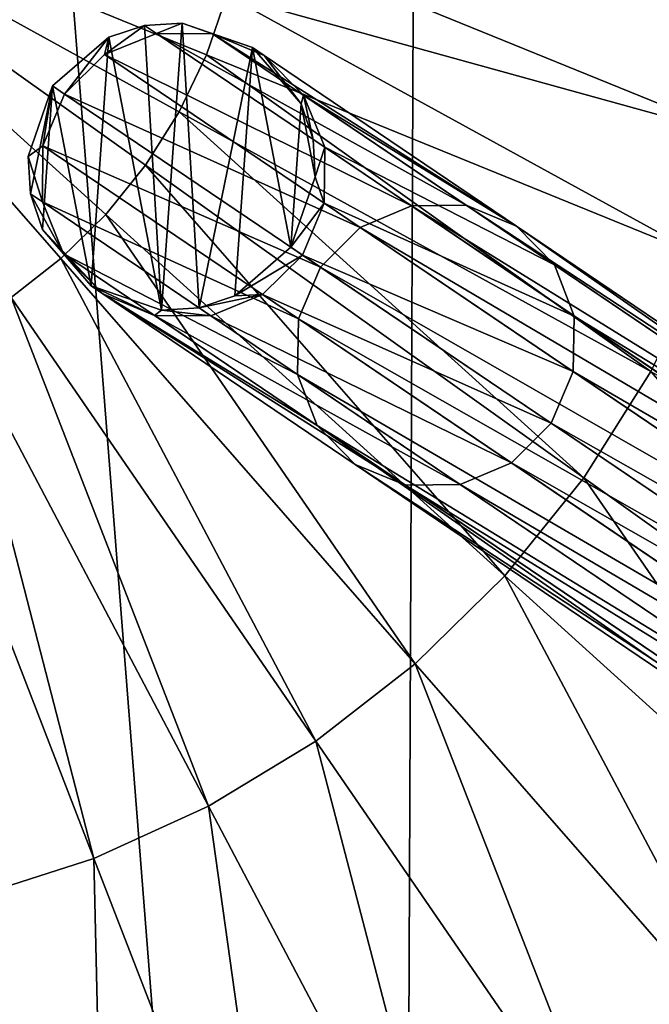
# Model space of a CAD drawing. Header units: millimetres. Extents: x 64 to 3333, y 103 to 3347.
# Tile 356 of 519: x 1733 to 1744, y 1758 to 1775. Entities that reach past the tile are written whole.
import ezdxf

# ---------------------------------------------------------------- set-up
doc = ezdxf.new("R2010")
doc.units = ezdxf.units.MM
doc.header["$LTSCALE"] = 25.4
doc.layers.get('0').update_dxf_attribs({"true_color": 0xff5454})

# ---------------------------------------------------------------- blocks, each defined once
blk = doc.blocks.new('SPIDER-6785-9743.STL')
at = {"color": 0}
mesh = blk.add_polyface(dxfattribs=at)
corners = [(1654.298, 1759.693, 1405.814), (1652.364, 1784.306, 1405.814), (1652.311, 1771.919, 1405.814), (1654.454, 1796.515, 1405.814), (1658.271, 1747.96, 1405.814), (1658.526, 1808.214, 1405.814), (1664.12, 1737.042, 1405.814), (1664.467, 1819.083, 1405.814), (1671.687, 1727.234, 1405.814), (1672.116, 1828.826, 1405.814), (1680.765, 1718.807, 1405.814), (1681.265, 1837.177, 1405.814), (1691.106, 1711.988, 1405.814), (1691.664, 1843.908, 1405.814), (1702.429, 1706.964, 1405.814), (1703.028, 1848.835, 1405.814), (1714.423, 1703.873, 1405.814), (1715.049, 1851.825, 1405.814), (1726.764, 1702.797, 1405.814), (1727.398, 1852.796, 1405.814), (1739.112, 1703.768, 1405.814), (1739.738, 1851.721, 1405.814), (1751.133, 1706.758, 1405.814), (1751.733, 1848.63, 1405.814), (1762.498, 1711.686, 1405.814), (1763.055, 1843.606, 1405.814), (1772.896, 1718.417, 1405.814), (1773.396, 1836.787, 1405.814), (1782.045, 1726.768, 1405.814), (1782.474, 1828.359, 1405.814), (1789.694, 1736.511, 1405.814), (1790.041, 1818.552, 1405.814), (1795.636, 1747.38, 1405.814), (1795.89, 1807.633, 1405.814), (1799.707, 1759.078, 1405.814), (1799.863, 1795.901, 1405.814), (1801.798, 1771.288, 1405.814), (1801.85, 1783.674, 1405.814)]
mesh.append_faces([[corners[k] for k in face] for face in [(0, 1, 2), (35, 36, 37)]], dxfattribs={"vtx0": -1, "color": 0})
mesh.append_faces([[corners[k] for k in face] for face in [(1, 0, 3), (3, 4, 5), (5, 6, 7), (7, 8, 9), (9, 10, 11), (11, 12, 13), (13, 14, 15), (15, 16, 17), (17, 18, 19), (19, 20, 21), (21, 22, 23), (23, 24, 25), (25, 26, 27), (27, 28, 29), (29, 30, 31), (31, 32, 33), (33, 34, 35)]], dxfattribs={"vtx0": -1, "vtx1": -1, "color": 0})
mesh.append_faces([[corners[k] for k in face] for face in [(3, 0, 4), (5, 4, 6), (7, 6, 8), (9, 8, 10), (11, 10, 12), (13, 12, 14), (15, 14, 16), (17, 16, 18), (19, 18, 20), (21, 20, 22), (23, 22, 24), (25, 24, 26), (27, 26, 28), (29, 28, 30), (31, 30, 32), (33, 32, 34), (35, 34, 36)]], dxfattribs={"vtx0": -1, "vtx2": -1, "color": 0})
mesh = blk.add_polyface(dxfattribs=at)
corners = [(1733.292, 1770.692, 1362.521), (1732.426, 1770.018, 1362.521), (1727.081, 1777.797, 1362.181)]
mesh.append_faces([[corners[k] for k in face] for face in [(0, 1, 2)]], dxfattribs={"color": 0})
mesh = blk.add_polyface(dxfattribs=at)
corners = [(1734.075, 1771.461, 1362.521), (1733.292, 1770.692, 1362.521), (1727.081, 1777.797, 1362.181)]
mesh.append_faces([[corners[k] for k in face] for face in [(0, 1, 2)]], dxfattribs={"color": 0})
mesh = blk.add_polyface(dxfattribs=at)
corners = [(1734.764, 1772.316, 1362.521), (1734.075, 1771.461, 1362.521), (1727.081, 1777.797, 1362.181)]
mesh.append_faces([[corners[k] for k in face] for face in [(0, 1, 2)]], dxfattribs={"color": 0})
mesh = blk.add_polyface(dxfattribs=at)
corners = [(1735.348, 1773.245, 1362.521), (1734.764, 1772.316, 1362.521), (1727.081, 1777.797, 1362.181)]
mesh.append_faces([[corners[k] for k in face] for face in [(0, 1, 2)]], dxfattribs={"color": 0})
mesh = blk.add_polyface(dxfattribs=at)
corners = [(1735.821, 1774.235, 1362.521), (1735.348, 1773.245, 1362.521), (1727.081, 1777.797, 1362.181)]
mesh.append_faces([[corners[k] for k in face] for face in [(0, 1, 2)]], dxfattribs={"color": 0})
mesh = blk.add_polyface(dxfattribs=at)
corners = [(1736.175, 1775.274, 1362.521), (1735.821, 1774.235, 1362.521), (1727.081, 1777.797, 1362.181)]
mesh.append_faces([[corners[k] for k in face] for face in [(0, 1, 2)]], dxfattribs={"color": 0})
mesh = blk.add_polyface(dxfattribs=at)
corners = [(1736.406, 1776.347, 1362.521), (1745.191, 1772.772, 1363.8), (1736.175, 1775.274, 1362.521), (1745.652, 1774.909, 1363.8)]
mesh.append_faces([[corners[k] for k in face] for face in [(0, 1, 2), (1, 0, 3)]], dxfattribs={"vtx0": -1, "color": 0})
mesh = blk.add_polyface(dxfattribs=at)
corners = [(1736.175, 1775.274, 1362.521), (1744.486, 1770.704, 1363.8), (1735.821, 1774.235, 1362.521), (1745.191, 1772.772, 1363.8)]
mesh.append_faces([[corners[k] for k in face] for face in [(0, 1, 2), (1, 0, 3)]], dxfattribs={"vtx0": -1, "color": 0})
mesh = blk.add_polyface(dxfattribs=at)
corners = [(1732.764, 1771.818, 1369.032), (1733.148, 1773.693, 1369.032), (1732.725, 1772.469, 1369.032), (1732.97, 1771.199, 1369.032), (1733.818, 1770.221, 1369.032), (1734.126, 1774.54, 1369.032), (1735.041, 1769.798, 1369.032), (1734.745, 1774.746, 1369.032), (1735.397, 1774.785, 1369.032), (1735.693, 1769.837, 1369.032), (1736.62, 1774.362, 1369.032), (1736.312, 1770.043, 1369.032), (1737.29, 1770.891, 1369.032), (1737.467, 1773.385, 1369.032), (1737.713, 1772.114, 1369.032), (1737.674, 1772.765, 1369.032)]
mesh.append_faces([[corners[k] for k in face] for face in [(0, 1, 2), (13, 14, 15)]], dxfattribs={"vtx0": -1, "color": 0})
mesh.append_faces([[corners[k] for k in face] for face in [(1, 4, 5), (5, 6, 7), (7, 6, 8), (8, 9, 10), (10, 12, 13)]], dxfattribs={"vtx0": -1, "vtx1": -1, "color": 0})
mesh.append_faces([[corners[k] for k in face] for face in [(1, 0, 3), (1, 3, 4), (5, 4, 6), (8, 6, 9), (10, 9, 11), (10, 11, 12), (13, 12, 14)]], dxfattribs={"vtx0": -1, "vtx2": -1, "color": 0})
mesh = blk.add_polyface(dxfattribs=at)
corners = [(1734.745, 1774.746, 1369.032), (1734.049, 1774.238, 1359.544), (1734.126, 1774.54, 1369.032)]
mesh.append_faces([[corners[k] for k in face] for face in [(0, 1, 2)]], dxfattribs={"color": 0})
mesh = blk.add_polyface(dxfattribs=at)
corners = [(1734.745, 1774.746, 1369.032), (1734.952, 1774.606, 1359.573), (1734.049, 1774.238, 1359.544)]
mesh.append_faces([[corners[k] for k in face] for face in [(0, 1, 2)]], dxfattribs={"color": 0})
mesh = blk.add_polyface(dxfattribs=at)
corners = [(1735.397, 1774.785, 1369.032), (1734.952, 1774.606, 1359.573), (1734.745, 1774.746, 1369.032)]
mesh.append_faces([[corners[k] for k in face] for face in [(0, 1, 2)]], dxfattribs={"color": 0})
mesh = blk.add_polyface(dxfattribs=at)
corners = [(1735.397, 1774.785, 1369.032), (1735.927, 1774.602, 1359.616), (1734.952, 1774.606, 1359.573)]
mesh.append_faces([[corners[k] for k in face] for face in [(0, 1, 2)]], dxfattribs={"color": 0})
mesh = blk.add_polyface(dxfattribs=at)
corners = [(1736.62, 1774.362, 1369.032), (1735.927, 1774.602, 1359.616), (1735.397, 1774.785, 1369.032)]
mesh.append_faces([[corners[k] for k in face] for face in [(0, 1, 2)]], dxfattribs={"color": 0})
mesh = blk.add_polyface(dxfattribs=at)
corners = [(1734.126, 1774.54, 1369.032), (1733.356, 1773.552, 1359.534), (1733.148, 1773.693, 1369.032)]
mesh.append_faces([[corners[k] for k in face] for face in [(0, 1, 2)]], dxfattribs={"color": 0})
mesh = blk.add_polyface(dxfattribs=at)
corners = [(1734.126, 1774.54, 1369.032), (1734.049, 1774.238, 1359.544), (1733.356, 1773.552, 1359.534)]
mesh.append_faces([[corners[k] for k in face] for face in [(0, 1, 2)]], dxfattribs={"color": 0})
mesh = blk.add_polyface(dxfattribs=at)
corners = [(1734.049, 1774.238, 1359.544), (1739.383, 1771.609, 1325.195), (1738.494, 1771.231, 1325.058), (1734.952, 1774.606, 1359.573)]
mesh.append_faces([[corners[k] for k in face] for face in [(0, 1, 2), (1, 0, 3)]], dxfattribs={"vtx0": -1, "color": 0})
mesh = blk.add_polyface(dxfattribs=at)
corners = [(1734.952, 1774.606, 1359.573), (1740.336, 1771.619, 1325.4), (1739.383, 1771.609, 1325.195), (1735.927, 1774.602, 1359.616)]
mesh.append_faces([[corners[k] for k in face] for face in [(0, 1, 2), (1, 0, 3)]], dxfattribs={"vtx0": -1, "color": 0})
mesh = blk.add_polyface(dxfattribs=at)
corners = [(1736.62, 1774.362, 1369.032), (1736.824, 1774.224, 1359.667), (1735.927, 1774.602, 1359.616)]
mesh.append_faces([[corners[k] for k in face] for face in [(0, 1, 2)]], dxfattribs={"color": 0})
mesh = blk.add_polyface(dxfattribs=at)
corners = [(1735.927, 1774.602, 1359.616), (1741.209, 1771.258, 1325.642), (1740.336, 1771.619, 1325.4), (1736.824, 1774.224, 1359.667)]
mesh.append_faces([[corners[k] for k in face] for face in [(0, 1, 2), (1, 0, 3)]], dxfattribs={"vtx0": -1, "color": 0})
mesh = blk.add_polyface(dxfattribs=at)
corners = [(1736.62, 1774.362, 1369.032), (1737.467, 1773.385, 1369.032), (1736.824, 1774.224, 1359.667)]
mesh.append_faces([[corners[k] for k in face] for face in [(0, 1, 2)]], dxfattribs={"color": 0})
mesh = blk.add_polyface(dxfattribs=at)
corners = [(1733.356, 1773.552, 1359.534), (1738.494, 1771.231, 1325.058), (1737.806, 1770.542, 1325.009), (1734.049, 1774.238, 1359.544)]
mesh.append_faces([[corners[k] for k in face] for face in [(0, 1, 2), (1, 0, 3)]], dxfattribs={"vtx0": -1, "color": 0})
mesh = blk.add_polyface(dxfattribs=at)
corners = [(1735.821, 1774.235, 1362.521), (1743.545, 1768.731, 1363.8), (1735.348, 1773.245, 1362.521), (1744.486, 1770.704, 1363.8)]
mesh.append_faces([[corners[k] for k in face] for face in [(0, 1, 2), (1, 0, 3)]], dxfattribs={"vtx0": -1, "color": 0})
mesh = blk.add_polyface(dxfattribs=at)
corners = [(1736.824, 1774.224, 1359.667), (1737.467, 1773.385, 1369.032), (1737.509, 1773.531, 1359.717)]
mesh.append_faces([[corners[k] for k in face] for face in [(0, 1, 2)]], dxfattribs={"color": 0})
mesh = blk.add_polyface(dxfattribs=at)
corners = [(1741.209, 1771.258, 1325.642), (1737.509, 1773.531, 1359.717), (1741.868, 1770.582, 1325.885), (1736.824, 1774.224, 1359.667)]
mesh.append_faces([[corners[k] for k in face] for face in [(0, 1, 2), (1, 0, 3)]], dxfattribs={"vtx0": -1, "color": 0})
mesh = blk.add_polyface(dxfattribs=at)
corners = [(1733.148, 1773.693, 1369.032), (1732.977, 1772.653, 1359.544), (1732.725, 1772.469, 1369.032)]
mesh.append_faces([[corners[k] for k in face] for face in [(0, 1, 2)]], dxfattribs={"color": 0})
mesh = blk.add_polyface(dxfattribs=at)
corners = [(1733.148, 1773.693, 1369.032), (1733.356, 1773.552, 1359.534), (1732.977, 1772.653, 1359.544)]
mesh.append_faces([[corners[k] for k in face] for face in [(0, 1, 2)]], dxfattribs={"color": 0})
mesh = blk.add_polyface(dxfattribs=at)
corners = [(1732.977, 1772.653, 1359.544), (1737.806, 1770.542, 1325.009), (1737.422, 1769.646, 1325.058), (1733.356, 1773.552, 1359.534)]
mesh.append_faces([[corners[k] for k in face] for face in [(0, 1, 2), (1, 0, 3)]], dxfattribs={"vtx0": -1, "color": 0})
mesh = blk.add_polyface(dxfattribs=at)
corners = [(1737.509, 1773.531, 1359.717), (1737.467, 1773.385, 1369.032), (1737.674, 1772.765, 1369.032)]
mesh.append_faces([[corners[k] for k in face] for face in [(0, 1, 2)]], dxfattribs={"color": 0})
mesh = blk.add_polyface(dxfattribs=at)
corners = [(1737.509, 1773.531, 1359.717), (1737.674, 1772.765, 1369.032), (1737.876, 1772.628, 1359.76)]
mesh.append_faces([[corners[k] for k in face] for face in [(0, 1, 2)]], dxfattribs={"color": 0})
mesh = blk.add_polyface(dxfattribs=at)
corners = [(1741.868, 1770.582, 1325.885), (1737.876, 1772.628, 1359.76), (1742.214, 1769.694, 1326.09), (1737.509, 1773.531, 1359.717)]
mesh.append_faces([[corners[k] for k in face] for face in [(0, 1, 2), (1, 0, 3)]], dxfattribs={"vtx0": -1, "color": 0})
mesh = blk.add_polyface(dxfattribs=at)
corners = [(1735.348, 1773.245, 1362.521), (1742.381, 1766.881, 1363.8), (1734.764, 1772.316, 1362.521), (1743.545, 1768.731, 1363.8)]
mesh.append_faces([[corners[k] for k in face] for face in [(0, 1, 2), (1, 0, 3)]], dxfattribs={"vtx0": -1, "color": 0})
mesh = blk.add_polyface(dxfattribs=at)
corners = [(1737.674, 1772.765, 1369.032), (1737.713, 1772.114, 1369.032), (1737.876, 1772.628, 1359.76)]
mesh.append_faces([[corners[k] for k in face] for face in [(0, 1, 2)]], dxfattribs={"color": 0})
mesh = blk.add_polyface(dxfattribs=at)
corners = [(1732.977, 1772.653, 1359.544), (1732.971, 1771.678, 1359.573), (1732.725, 1772.469, 1369.032)]
mesh.append_faces([[corners[k] for k in face] for face in [(0, 1, 2)]], dxfattribs={"color": 0})
mesh = blk.add_polyface(dxfattribs=at)
corners = [(1732.971, 1771.678, 1359.573), (1737.422, 1769.646, 1325.058), (1737.402, 1768.681, 1325.195), (1732.977, 1772.653, 1359.544)]
mesh.append_faces([[corners[k] for k in face] for face in [(0, 1, 2), (1, 0, 3)]], dxfattribs={"vtx0": -1, "color": 0})
mesh = blk.add_polyface(dxfattribs=at)
corners = [(1737.876, 1772.628, 1359.76), (1737.713, 1772.114, 1369.032), (1737.87, 1771.654, 1359.789)]
mesh.append_faces([[corners[k] for k in face] for face in [(0, 1, 2)]], dxfattribs={"color": 0})
mesh = blk.add_polyface(dxfattribs=at)
corners = [(1742.214, 1769.694, 1326.09), (1737.87, 1771.654, 1359.789), (1742.194, 1768.729, 1326.227), (1737.876, 1772.628, 1359.76)]
mesh.append_faces([[corners[k] for k in face] for face in [(0, 1, 2), (1, 0, 3)]], dxfattribs={"vtx0": -1, "color": 0})
mesh = blk.add_polyface(dxfattribs=at)
corners = [(1732.725, 1772.469, 1369.032), (1732.971, 1771.678, 1359.573), (1732.764, 1771.818, 1369.032)]
mesh.append_faces([[corners[k] for k in face] for face in [(0, 1, 2)]], dxfattribs={"color": 0})
mesh = blk.add_polyface(dxfattribs=at)
corners = [(1734.764, 1772.316, 1362.521), (1741.01, 1765.179, 1363.8), (1734.075, 1771.461, 1362.521), (1742.381, 1766.881, 1363.8)]
mesh.append_faces([[corners[k] for k in face] for face in [(0, 1, 2), (1, 0, 3)]], dxfattribs={"vtx0": -1, "color": 0})
mesh = blk.add_polyface(dxfattribs=at)
corners = [(1737.713, 1772.114, 1369.032), (1737.29, 1770.891, 1369.032), (1737.87, 1771.654, 1359.789)]
mesh.append_faces([[corners[k] for k in face] for face in [(0, 1, 2)]], dxfattribs={"color": 0})
mesh = blk.add_polyface(dxfattribs=at)
corners = [(1732.764, 1771.818, 1369.032), (1733.338, 1770.775, 1359.616), (1732.97, 1771.199, 1369.032)]
mesh.append_faces([[corners[k] for k in face] for face in [(0, 1, 2)]], dxfattribs={"color": 0})
mesh = blk.add_polyface(dxfattribs=at)
corners = [(1732.764, 1771.818, 1369.032), (1732.971, 1771.678, 1359.573), (1733.338, 1770.775, 1359.616)]
mesh.append_faces([[corners[k] for k in face] for face in [(0, 1, 2)]], dxfattribs={"color": 0})
mesh = blk.add_polyface(dxfattribs=at)
corners = [(1733.338, 1770.775, 1359.616), (1737.402, 1768.681, 1325.195), (1737.748, 1767.793, 1325.4), (1732.971, 1771.678, 1359.573)]
mesh.append_faces([[corners[k] for k in face] for face in [(0, 1, 2), (1, 0, 3)]], dxfattribs={"vtx0": -1, "color": 0})
mesh = blk.add_polyface(dxfattribs=at)
corners = [(1737.87, 1771.654, 1359.789), (1737.29, 1770.891, 1369.032), (1737.491, 1770.755, 1359.799)]
mesh.append_faces([[corners[k] for k in face] for face in [(0, 1, 2)]], dxfattribs={"color": 0})
mesh = blk.add_polyface(dxfattribs=at)
corners = [(1742.194, 1768.729, 1326.227), (1737.491, 1770.755, 1359.799), (1741.81, 1767.833, 1326.275), (1737.87, 1771.654, 1359.789)]
mesh.append_faces([[corners[k] for k in face] for face in [(0, 1, 2), (1, 0, 3)]], dxfattribs={"vtx0": -1, "color": 0})
mesh = blk.add_polyface(dxfattribs=at)
corners = [(1738.494, 1771.231, 1325.058), (1749.764, 1764.587, 1291.581), (1748.906, 1764.188, 1291.344), (1739.383, 1771.609, 1325.195)]
mesh.append_faces([[corners[k] for k in face] for face in [(0, 1, 2), (1, 0, 3)]], dxfattribs={"vtx0": -1, "color": 0})
mesh = blk.add_polyface(dxfattribs=at)
corners = [(1739.383, 1771.609, 1325.195), (1750.672, 1764.627, 1291.936), (1749.764, 1764.587, 1291.581), (1740.336, 1771.619, 1325.4)]
mesh.append_faces([[corners[k] for k in face] for face in [(0, 1, 2), (1, 0, 3)]], dxfattribs={"vtx0": -1, "color": 0})
mesh = blk.add_polyface(dxfattribs=at)
corners = [(1740.336, 1771.619, 1325.4), (1751.491, 1764.303, 1292.355), (1750.672, 1764.627, 1291.936), (1741.209, 1771.258, 1325.642)]
mesh.append_faces([[corners[k] for k in face] for face in [(0, 1, 2), (1, 0, 3)]], dxfattribs={"vtx0": -1, "color": 0})
mesh = blk.add_polyface(dxfattribs=at)
corners = [(1734.075, 1771.461, 1362.521), (1739.451, 1763.647, 1363.8), (1733.292, 1770.692, 1362.521), (1741.01, 1765.179, 1363.8)]
mesh.append_faces([[corners[k] for k in face] for face in [(0, 1, 2), (1, 0, 3)]], dxfattribs={"vtx0": -1, "color": 0})
mesh = blk.add_polyface(dxfattribs=at)
corners = [(1737.806, 1770.542, 1325.009), (1748.906, 1764.188, 1291.344), (1748.228, 1763.491, 1291.261), (1738.494, 1771.231, 1325.058)]
mesh.append_faces([[corners[k] for k in face] for face in [(0, 1, 2), (1, 0, 3)]], dxfattribs={"vtx0": -1, "color": 0})
mesh = blk.add_polyface(dxfattribs=at)
corners = [(1741.209, 1771.258, 1325.642), (1752.096, 1763.663, 1292.774), (1751.491, 1764.303, 1292.355), (1741.868, 1770.582, 1325.885)]
mesh.append_faces([[corners[k] for k in face] for face in [(0, 1, 2), (1, 0, 3)]], dxfattribs={"vtx0": -1, "color": 0})
mesh = blk.add_polyface(dxfattribs=at)
corners = [(1732.97, 1771.199, 1369.032), (1734.023, 1770.082, 1359.667), (1733.818, 1770.221, 1369.032)]
mesh.append_faces([[corners[k] for k in face] for face in [(0, 1, 2)]], dxfattribs={"color": 0})
mesh = blk.add_polyface(dxfattribs=at)
corners = [(1732.97, 1771.199, 1369.032), (1733.338, 1770.775, 1359.616), (1734.023, 1770.082, 1359.667)]
mesh.append_faces([[corners[k] for k in face] for face in [(0, 1, 2)]], dxfattribs={"color": 0})
mesh = blk.add_polyface(dxfattribs=at)
corners = [(1736.312, 1770.043, 1369.032), (1737.491, 1770.755, 1359.799), (1737.29, 1770.891, 1369.032)]
mesh.append_faces([[corners[k] for k in face] for face in [(0, 1, 2)]], dxfattribs={"color": 0})
mesh = blk.add_polyface(dxfattribs=at)
corners = [(1734.023, 1770.082, 1359.667), (1737.748, 1767.793, 1325.4), (1738.407, 1767.117, 1325.642), (1733.338, 1770.775, 1359.616)]
mesh.append_faces([[corners[k] for k in face] for face in [(0, 1, 2), (1, 0, 3)]], dxfattribs={"vtx0": -1, "color": 0})
mesh = blk.add_polyface(dxfattribs=at)
corners = [(1736.312, 1770.043, 1369.032), (1736.798, 1770.069, 1359.789), (1737.491, 1770.755, 1359.799)]
mesh.append_faces([[corners[k] for k in face] for face in [(0, 1, 2)]], dxfattribs={"color": 0})
mesh = blk.add_polyface(dxfattribs=at)
corners = [(1741.81, 1767.833, 1326.275), (1736.798, 1770.069, 1359.789), (1741.122, 1767.144, 1326.227), (1737.491, 1770.755, 1359.799)]
mesh.append_faces([[corners[k] for k in face] for face in [(0, 1, 2), (1, 0, 3)]], dxfattribs={"vtx0": -1, "color": 0})
mesh = blk.add_polyface(dxfattribs=at)
corners = [(1733.292, 1770.692, 1362.521), (1737.725, 1762.307, 1363.8), (1732.426, 1770.018, 1362.521), (1739.451, 1763.647, 1363.8)]
mesh.append_faces([[corners[k] for k in face] for face in [(0, 1, 2), (1, 0, 3)]], dxfattribs={"vtx0": -1, "color": 0})
mesh = blk.add_polyface(dxfattribs=at)
corners = [(1737.422, 1769.646, 1325.058), (1748.228, 1763.491, 1291.261), (1747.834, 1762.603, 1291.344), (1737.806, 1770.542, 1325.009)]
mesh.append_faces([[corners[k] for k in face] for face in [(0, 1, 2), (1, 0, 3)]], dxfattribs={"vtx0": -1, "color": 0})
mesh = blk.add_polyface(dxfattribs=at)
corners = [(1752.096, 1763.663, 1292.774), (1742.214, 1769.694, 1326.09), (1752.397, 1762.806, 1293.129), (1741.868, 1770.582, 1325.885)]
mesh.append_faces([[corners[k] for k in face] for face in [(0, 1, 2), (1, 0, 3)]], dxfattribs={"vtx0": -1, "color": 0})
mesh = blk.add_polyface(dxfattribs=at)
corners = [(1733.818, 1770.221, 1369.032), (1734.921, 1769.705, 1359.717), (1735.041, 1769.798, 1369.032)]
mesh.append_faces([[corners[k] for k in face] for face in [(0, 1, 2)]], dxfattribs={"color": 0})
mesh = blk.add_polyface(dxfattribs=at)
corners = [(1733.818, 1770.221, 1369.032), (1734.023, 1770.082, 1359.667), (1734.921, 1769.705, 1359.717)]
mesh.append_faces([[corners[k] for k in face] for face in [(0, 1, 2)]], dxfattribs={"color": 0})
mesh = blk.add_polyface(dxfattribs=at)
corners = [(1739.28, 1766.756, 1325.885), (1734.023, 1770.082, 1359.667), (1738.407, 1767.117, 1325.642), (1734.921, 1769.705, 1359.717)]
mesh.append_faces([[corners[k] for k in face] for face in [(0, 1, 2), (1, 0, 3)]], dxfattribs={"vtx0": -1, "color": 0})
mesh = blk.add_polyface(dxfattribs=at)
corners = [(1735.693, 1769.837, 1369.032), (1736.798, 1770.069, 1359.789), (1736.312, 1770.043, 1369.032)]
mesh.append_faces([[corners[k] for k in face] for face in [(0, 1, 2)]], dxfattribs={"color": 0})
mesh = blk.add_polyface(dxfattribs=at)
corners = [(1735.693, 1769.837, 1369.032), (1735.895, 1769.7, 1359.76), (1736.798, 1770.069, 1359.789)]
mesh.append_faces([[corners[k] for k in face] for face in [(0, 1, 2)]], dxfattribs={"color": 0})
mesh = blk.add_polyface(dxfattribs=at)
corners = [(1741.122, 1767.144, 1326.227), (1735.895, 1769.7, 1359.76), (1740.233, 1766.765, 1326.09), (1736.798, 1770.069, 1359.789)]
mesh.append_faces([[corners[k] for k in face] for face in [(0, 1, 2), (1, 0, 3)]], dxfattribs={"vtx0": -1, "color": 0})
mesh = blk.add_polyface(dxfattribs=at)
corners = [(1732.426, 1770.018, 1362.521), (1735.854, 1761.176, 1363.8), (1731.486, 1769.451, 1362.521), (1737.725, 1762.307, 1363.8)]
mesh.append_faces([[corners[k] for k in face] for face in [(0, 1, 2), (1, 0, 3)]], dxfattribs={"vtx0": -1, "color": 0})
mesh = blk.add_polyface(dxfattribs=at)
corners = [(1735.041, 1769.798, 1369.032), (1734.921, 1769.705, 1359.717), (1735.895, 1769.7, 1359.76)]
mesh.append_faces([[corners[k] for k in face] for face in [(0, 1, 2)]], dxfattribs={"color": 0})
mesh = blk.add_polyface(dxfattribs=at)
corners = [(1740.233, 1766.765, 1326.09), (1734.921, 1769.705, 1359.717), (1739.28, 1766.756, 1325.885), (1735.895, 1769.7, 1359.76)]
mesh.append_faces([[corners[k] for k in face] for face in [(0, 1, 2), (1, 0, 3)]], dxfattribs={"vtx0": -1, "color": 0})
mesh = blk.add_polyface(dxfattribs=at)
corners = [(1735.041, 1769.798, 1369.032), (1735.895, 1769.7, 1359.76), (1735.693, 1769.837, 1369.032)]
mesh.append_faces([[corners[k] for k in face] for face in [(0, 1, 2)]], dxfattribs={"color": 0})
mesh = blk.add_polyface(dxfattribs=at)
corners = [(1752.397, 1762.806, 1293.129), (1742.194, 1768.729, 1326.227), (1752.346, 1761.861, 1293.366), (1742.214, 1769.694, 1326.09)]
mesh.append_faces([[corners[k] for k in face] for face in [(0, 1, 2), (1, 0, 3)]], dxfattribs={"vtx0": -1, "color": 0})
mesh = blk.add_polyface(dxfattribs=at)
corners = [(1737.402, 1768.681, 1325.195), (1747.834, 1762.603, 1291.344), (1747.783, 1761.658, 1291.581), (1737.422, 1769.646, 1325.058)]
mesh.append_faces([[corners[k] for k in face] for face in [(0, 1, 2), (1, 0, 3)]], dxfattribs={"vtx0": -1, "color": 0})
mesh = blk.add_polyface(dxfattribs=at)
corners = [(1731.486, 1769.451, 1362.521), (1733.865, 1760.269, 1363.8), (1730.488, 1768.995, 1362.521), (1735.854, 1761.176, 1363.8)]
mesh.append_faces([[corners[k] for k in face] for face in [(0, 1, 2), (1, 0, 3)]], dxfattribs={"vtx0": -1, "color": 0})
mesh = blk.add_polyface(dxfattribs=at)
corners = [(1730.488, 1768.995, 1362.521), (1731.785, 1759.6, 1363.8), (1729.443, 1768.659, 1362.521), (1733.865, 1760.269, 1363.8)]
mesh.append_faces([[corners[k] for k in face] for face in [(0, 1, 2), (1, 0, 3)]], dxfattribs={"vtx0": -1, "color": 0})
mesh = blk.add_polyface(dxfattribs=at)
corners = [(1737.748, 1767.793, 1325.4), (1747.783, 1761.658, 1291.581), (1748.083, 1760.801, 1291.936), (1737.402, 1768.681, 1325.195)]
mesh.append_faces([[corners[k] for k in face] for face in [(0, 1, 2), (1, 0, 3)]], dxfattribs={"vtx0": -1, "color": 0})
mesh = blk.add_polyface(dxfattribs=at)
corners = [(1752.346, 1761.861, 1293.366), (1741.81, 1767.833, 1326.275), (1751.952, 1760.973, 1293.449), (1742.194, 1768.729, 1326.227)]
mesh.append_faces([[corners[k] for k in face] for face in [(0, 1, 2), (1, 0, 3)]], dxfattribs={"vtx0": -1, "color": 0})
mesh = blk.add_polyface(dxfattribs=at)
corners = [(1743.545, 1768.731, 1363.8), (1749.856, 1761.548, 1366.004), (1742.381, 1766.881, 1363.8), (1751.589, 1764.302, 1366.004)]
mesh.append_faces([[corners[k] for k in face] for face in [(0, 1, 2), (1, 0, 3)]], dxfattribs={"vtx0": -1, "color": 0})
mesh = blk.add_polyface(dxfattribs=at)
corners = [(1751.952, 1760.973, 1293.449), (1741.122, 1767.144, 1326.227), (1751.274, 1760.276, 1293.366), (1741.81, 1767.833, 1326.275)]
mesh.append_faces([[corners[k] for k in face] for face in [(0, 1, 2), (1, 0, 3)]], dxfattribs={"vtx0": -1, "color": 0})
mesh = blk.add_polyface(dxfattribs=at)
corners = [(1748.689, 1760.161, 1292.355), (1737.748, 1767.793, 1325.4), (1748.083, 1760.801, 1291.936), (1738.407, 1767.117, 1325.642)]
mesh.append_faces([[corners[k] for k in face] for face in [(0, 1, 2), (1, 0, 3)]], dxfattribs={"vtx0": -1, "color": 0})
mesh = blk.add_polyface(dxfattribs=at)
corners = [(1749.508, 1759.837, 1292.774), (1738.407, 1767.117, 1325.642), (1748.689, 1760.161, 1292.355), (1739.28, 1766.756, 1325.885)]
mesh.append_faces([[corners[k] for k in face] for face in [(0, 1, 2), (1, 0, 3)]], dxfattribs={"vtx0": -1, "color": 0})
mesh = blk.add_polyface(dxfattribs=at)
corners = [(1751.274, 1760.276, 1293.366), (1740.233, 1766.765, 1326.09), (1750.416, 1759.877, 1293.129), (1741.122, 1767.144, 1326.227)]
mesh.append_faces([[corners[k] for k in face] for face in [(0, 1, 2), (1, 0, 3)]], dxfattribs={"vtx0": -1, "color": 0})
mesh = blk.add_polyface(dxfattribs=at)
corners = [(1742.381, 1766.881, 1363.8), (1747.816, 1759.014, 1366.004), (1741.01, 1765.179, 1363.8), (1749.856, 1761.548, 1366.004)]
mesh.append_faces([[corners[k] for k in face] for face in [(0, 1, 2), (1, 0, 3)]], dxfattribs={"vtx0": -1, "color": 0})
mesh = blk.add_polyface(dxfattribs=at)
corners = [(1750.416, 1759.877, 1293.129), (1739.28, 1766.756, 1325.885), (1749.508, 1759.837, 1292.774), (1740.233, 1766.765, 1326.09)]
mesh.append_faces([[corners[k] for k in face] for face in [(0, 1, 2), (1, 0, 3)]], dxfattribs={"vtx0": -1, "color": 0})
mesh = blk.add_polyface(dxfattribs=at)
corners = [(1741.01, 1765.179, 1363.8), (1745.495, 1756.733, 1366.004), (1739.451, 1763.647, 1363.8), (1747.816, 1759.014, 1366.004)]
mesh.append_faces([[corners[k] for k in face] for face in [(0, 1, 2), (1, 0, 3)]], dxfattribs={"vtx0": -1, "color": 0})
mesh = blk.add_polyface(dxfattribs=at)
corners = [(1739.451, 1763.647, 1363.8), (1742.925, 1754.738, 1366.004), (1737.725, 1762.307, 1363.8), (1745.495, 1756.733, 1366.004)]
mesh.append_faces([[corners[k] for k in face] for face in [(0, 1, 2), (1, 0, 3)]], dxfattribs={"vtx0": -1, "color": 0})
mesh = blk.add_polyface(dxfattribs=at)
corners = [(1737.725, 1762.307, 1363.8), (1740.141, 1753.054, 1366.004), (1735.854, 1761.176, 1363.8), (1742.925, 1754.738, 1366.004)]
mesh.append_faces([[corners[k] for k in face] for face in [(0, 1, 2), (1, 0, 3)]], dxfattribs={"vtx0": -1, "color": 0})
mesh = blk.add_polyface(dxfattribs=at)
corners = [(1735.854, 1761.176, 1363.8), (1737.181, 1751.705, 1366.004), (1733.865, 1760.269, 1363.8), (1740.141, 1753.054, 1366.004)]
mesh.append_faces([[corners[k] for k in face] for face in [(0, 1, 2), (1, 0, 3)]], dxfattribs={"vtx0": -1, "color": 0})
mesh = blk.add_polyface(dxfattribs=at)
corners = [(1733.865, 1760.269, 1363.8), (1734.083, 1750.709, 1366.004), (1731.785, 1759.6, 1363.8), (1737.181, 1751.705, 1366.004)]
mesh.append_faces([[corners[k] for k in face] for face in [(0, 1, 2), (1, 0, 3)]], dxfattribs={"vtx0": -1, "color": 0})
mesh = blk.add_polyface(dxfattribs=at)
corners = [(1731.785, 1759.6, 1363.8), (1730.891, 1750.079, 1366.004), (1729.64, 1759.177, 1363.8), (1734.083, 1750.709, 1366.004)]
mesh.append_faces([[corners[k] for k in face] for face in [(0, 1, 2), (1, 0, 3)]], dxfattribs={"vtx0": -1, "color": 0})

msp = doc.modelspace()

# ---------------------------------------------------------------- block references
at = {"color": 250, "true_color": 0x262626}
msp.add_blockref('SPIDER-6785-9743.STL', (0, 0), dxfattribs=at)

doc.saveas('drawing.dxf')
